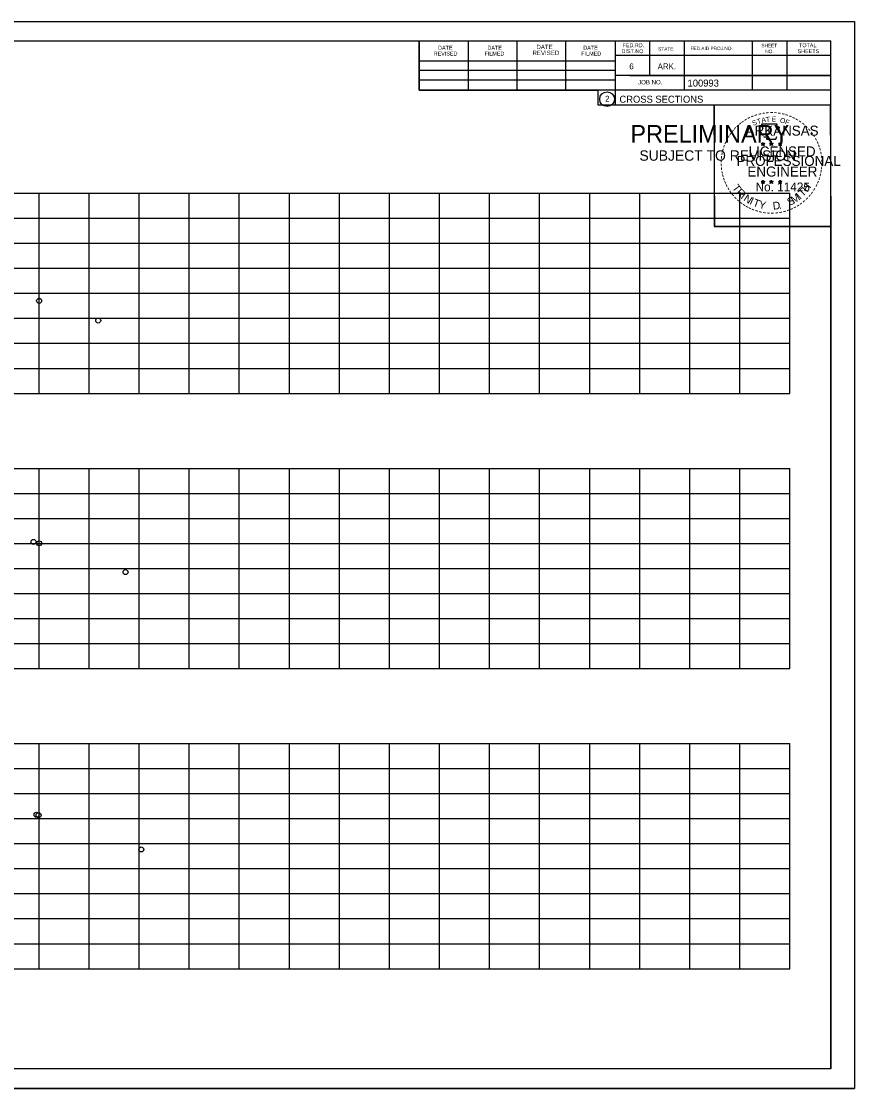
# Model space of a CAD drawing. Extents: x 4667 to 1632277, y -2100 to 724501.
# Drawn here: x 6136 to 6302.5, y -470.4 to -257.1 of the extents above; entities that cross this region are included whole.
import ezdxf

# ---------------------------------------------------------------- set-up
doc = ezdxf.new("R2010")
doc.units = 0
doc.layers.add('R_Grid', color=7, linetype='Continuous')
doc.layers.add('R_No Plot', color=7, linetype='Continuous')

msp = doc.modelspace()

# ---------------------------------------------------------------- linework, layer by layer
at = {"layer": 'R_Grid'}
for p, q in [((5989.52, -291.42), (6289.52, -291.42)), ((6139.52, -331.42), (6139.52, -291.42)), ((6149.52, -331.42), (6149.52, -291.42)), ((6159.52, -331.42), (6159.52, -291.42)), ((6169.52, -331.42), (6169.52, -291.42)), ((6179.52, -331.42), (6179.52, -291.42)), ((6189.52, -331.42), (6189.52, -291.42)), ((6199.52, -331.42), (6199.52, -291.42)), ((6209.52, -331.42), (6209.52, -291.42)), ((6219.52, -331.42), (6219.52, -291.42)), ((6229.52, -331.42), (6229.52, -291.42)), ((6239.52, -331.42), (6239.52, -291.42)), ((6249.52, -331.42), (6249.52, -291.42)), ((6259.52, -331.42), (6259.52, -291.42)), ((6269.52, -331.42), (6269.52, -291.42)), ((6279.52, -331.42), (6279.52, -291.42)), ((6289.52, -331.42), (6289.52, -291.42)), ((5989.52, -296.42), (6289.52, -296.42)), ((5989.52, -301.42), (6289.52, -301.42)), ((5989.52, -306.42), (6289.52, -306.42)), ((5989.52, -311.42), (6289.52, -311.42)), ((5989.52, -316.42), (6289.52, -316.42)), ((5989.52, -321.42), (6289.52, -321.42)), ((5989.52, -326.42), (6289.52, -326.42)), ((5989.52, -331.42), (6289.52, -331.42)), ((5989.52, -346.42), (6289.52, -346.42)), ((6139.52, -386.42), (6139.52, -346.42)), ((6149.52, -386.42), (6149.52, -346.42)), ((6159.52, -386.42), (6159.52, -346.42)), ((6169.52, -386.42), (6169.52, -346.42)), ((6179.52, -386.42), (6179.52, -346.42)), ((6189.52, -386.42), (6189.52, -346.42)), ((6199.52, -386.42), (6199.52, -346.42)), ((6209.52, -386.42), (6209.52, -346.42)), ((6219.52, -386.42), (6219.52, -346.42)), ((6229.52, -386.42), (6229.52, -346.42)), ((6239.52, -386.42), (6239.52, -346.42)), ((6249.52, -386.42), (6249.52, -346.42)), ((6259.52, -386.42), (6259.52, -346.42)), ((6269.52, -386.42), (6269.52, -346.42)), ((6279.52, -386.42), (6279.52, -346.42)), ((6289.52, -386.42), (6289.52, -346.42)), ((5989.52, -351.42), (6289.52, -351.42)), ((5989.52, -356.42), (6289.52, -356.42)), ((5989.52, -361.42), (6289.52, -361.42)), ((5989.52, -366.42), (6289.52, -366.42)), ((5989.52, -371.42), (6289.52, -371.42)), ((5989.52, -376.42), (6289.52, -376.42)), ((5989.52, -381.42), (6289.52, -381.42)), ((5989.52, -386.42), (6289.52, -386.42)), ((5989.52, -401.42), (6289.52, -401.42)), ((6139.52, -446.42), (6139.52, -401.42)), ((6149.52, -446.42), (6149.52, -401.42)), ((6159.52, -446.42), (6159.52, -401.42)), ((6169.52, -446.42), (6169.52, -401.42)), ((6179.52, -446.42), (6179.52, -401.42)), ((6189.52, -446.42), (6189.52, -401.42)), ((6199.52, -446.42), (6199.52, -401.42)), ((6209.52, -446.42), (6209.52, -401.42)), ((6219.52, -446.42), (6219.52, -401.42)), ((6229.52, -446.42), (6229.52, -401.42)), ((6239.52, -446.42), (6239.52, -401.42)), ((6249.52, -446.42), (6249.52, -401.42)), ((6259.52, -446.42), (6259.52, -401.42)), ((6269.52, -446.42), (6269.52, -401.42)), ((6279.52, -446.42), (6279.52, -401.42)), ((6289.52, -446.42), (6289.52, -401.42)), ((5989.52, -406.42), (6289.52, -406.42)), ((5989.52, -411.42), (6289.52, -411.42)), ((5989.52, -416.42), (6289.52, -416.42)), ((5989.52, -421.42), (6289.52, -421.42)), ((5989.52, -426.42), (6289.52, -426.42)), ((5989.52, -431.42), (6289.52, -431.42)), ((5989.52, -436.42), (6289.52, -436.42)), ((5989.52, -441.42), (6289.52, -441.42)), ((5989.52, -446.42), (6289.52, -446.42))]:
    msp.add_line(p, q, dxfattribs=at)
at = {"layer": 'R_No Plot'}
for p, q in [((5969.12, -257.06), (6302.46, -257.06)), ((5981.52, -260.96), (6297.7, -260.96)), ((6215.44, -270.84), (6215.44, -260.96)), ((6225.3, -270.84), (6225.3, -261.16)), ((6235.06, -270.84), (6235.06, -261.16)), ((6244.74, -270.84), (6244.74, -261.16)), ((6254.6, -260.96), (6254.6, -273.76)), ((6261.44, -260.96), (6261.44, -267.9)), ((6268.38, -260.96), (6268.38, -270.84)), ((6281.96, -260.96), (6281.96, -270.84)), ((6288.9, -260.96), (6288.9, -270.84)), ((6297.7, -466.42), (6297.7, -260.96)), ((6297.7, -263.9), (6254.6, -263.9)), ((6297.7, -263.88), (6297.7, -263.88)), ((6215.44, -264.98), (6254.6, -264.98)), ((6215.44, -266.84), (6254.6, -266.84)), ((6215.44, -270.84), (6215.44, -268.78)), ((6215.44, -268.78), (6254.6, -268.78)), ((6297.7, -267.9), (6254.6, -267.9)), ((6257.56, -267.9), (6297.7, -267.9)), ((6297.7, -270.84), (6215.44, -270.84)), ((6254.6, -273.76), (6297.7, -273.76)), ((6283.79, -281.5), (6284.14, -281.61)), ((6283.79, -281.5), (6284.04, -281.55)), ((6283.79, -281.5), (6284.03, -281.62)), ((6284.14, -281.25), (6284.1, -281.5)), ((6284.14, -281.61), (6284.14, -281.25)), ((6284.14, -281.25), (6284.19, -281.5)), ((6284.49, -281.5), (6284.14, -281.61)), ((6284.49, -281.5), (6284.2, -281.55)), ((6284.49, -281.5), (6284.28, -281.6)), ((6285.46, -281.5), (6285.81, -281.61)), ((6285.46, -281.5), (6285.71, -281.55)), ((6285.46, -281.5), (6285.7, -281.62)), ((6285.81, -281.25), (6285.77, -281.5)), ((6285.81, -281.61), (6285.81, -281.25)), ((6285.81, -281.25), (6285.86, -281.5)), ((6286.16, -281.5), (6285.81, -281.61)), ((6286.16, -281.5), (6285.87, -281.55)), ((6286.16, -281.5), (6285.95, -281.6)), ((6287.22, -281.51), (6287.57, -281.62)), ((6287.22, -281.51), (6287.48, -281.56)), ((6287.22, -281.51), (6287.46, -281.64)), ((6287.57, -281.26), (6287.53, -281.51)), ((6287.57, -281.62), (6287.57, -281.26)), ((6287.57, -281.26), (6287.62, -281.51)), ((6287.92, -281.51), (6287.57, -281.62)), ((6287.92, -281.51), (6287.63, -281.56)), ((6287.92, -281.51), (6287.72, -281.62)), ((6283.92, -281.91), (6284.14, -281.61)), ((6283.92, -281.91), (6284.05, -281.67)), ((6283.92, -281.91), (6284.14, -281.69)), ((6284.35, -281.91), (6284.14, -281.61)), ((6284.35, -281.91), (6284.14, -281.7)), ((6284.35, -281.91), (6284.21, -281.62)), ((6285.59, -281.91), (6285.81, -281.61)), ((6285.59, -281.91), (6285.72, -281.67)), ((6285.59, -281.91), (6285.81, -281.69)), ((6286.02, -281.91), (6285.81, -281.61)), ((6286.02, -281.91), (6285.81, -281.7)), ((6286.02, -281.91), (6285.88, -281.62)), ((6287.36, -281.92), (6287.57, -281.62)), ((6287.36, -281.92), (6287.48, -281.68)), ((6287.36, -281.92), (6287.57, -281.7)), ((6287.79, -281.92), (6287.57, -281.62)), ((6287.79, -281.92), (6287.57, -281.71)), ((6287.79, -281.92), (6287.65, -281.63)), ((6283.79, -289.07), (6284.13, -289.19)), ((6283.79, -289.07), (6284.04, -289.12)), ((6283.79, -289.07), (6284.02, -289.2)), ((6283.92, -289.48), (6284.13, -289.19)), ((6283.92, -289.48), (6284.04, -289.24)), ((6283.92, -289.48), (6284.13, -289.27)), ((6284.13, -288.82), (6284.09, -289.07)), ((6284.13, -289.19), (6284.13, -288.82)), ((6284.13, -288.82), (6284.18, -289.07)), ((6284.48, -289.07), (6284.13, -289.19)), ((6284.35, -289.48), (6284.13, -289.19)), ((6284.35, -289.48), (6284.13, -289.27)), ((6284.48, -289.07), (6284.2, -289.12)), ((6284.35, -289.48), (6284.21, -289.19)), ((6284.48, -289.07), (6284.28, -289.18)), ((6285.45, -289.07), (6285.8, -289.19)), ((6285.45, -289.07), (6285.71, -289.12)), ((6285.45, -289.07), (6285.69, -289.2)), ((6285.59, -289.48), (6285.8, -289.19)), ((6285.59, -289.48), (6285.71, -289.24)), ((6285.59, -289.48), (6285.8, -289.27)), ((6285.8, -288.82), (6285.76, -289.07)), ((6285.8, -289.19), (6285.8, -288.82)), ((6285.8, -288.82), (6285.85, -289.07)), ((6286.15, -289.07), (6285.8, -289.19)), ((6286.02, -289.48), (6285.8, -289.19)), ((6286.02, -289.48), (6285.8, -289.27)), ((6286.15, -289.07), (6285.86, -289.12)), ((6286.02, -289.48), (6285.88, -289.19)), ((6286.15, -289.07), (6285.95, -289.18)), ((6287.22, -289.08), (6287.57, -289.2)), ((6287.22, -289.08), (6287.47, -289.13)), ((6287.22, -289.08), (6287.46, -289.21)), ((6287.35, -289.49), (6287.57, -289.2)), ((6287.35, -289.49), (6287.48, -289.25)), ((6287.35, -289.49), (6287.57, -289.28)), ((6287.57, -288.83), (6287.53, -289.08)), ((6287.57, -289.2), (6287.57, -288.83)), ((6287.57, -288.83), (6287.62, -289.08)), ((6287.92, -289.08), (6287.57, -289.2)), ((6287.78, -289.49), (6287.57, -289.2)), ((6287.78, -289.49), (6287.57, -289.28)), ((6287.92, -289.08), (6287.63, -289.13)), ((6287.78, -289.49), (6287.65, -289.2)), ((6287.92, -289.08), (6287.71, -289.19)), ((6273.74, -296.21), (6273.74, -296.21)), ((6297.7, -466.42), (5981.52, -466.42)), ((5969.12, -470.4), (6302.46, -470.4))]:
    msp.add_line(p, q, dxfattribs=at)
for points in [[(5969.12, -257.06), (6302.46, -257.06), (6302.46, -470.4), (5969.12, -470.4)], [(6215.44, -260.96), (6215.44, -270.84), (6251.18, -270.84), (6251.18, -273.76), (6274.38, -273.76), (6274.38, -298.09), (6297.7, -298.09), (6297.7, -466.42), (5981.52, -466.42), (5981.52, -260.96)], [(6274.38, -273.76), (6297.58, -273.76), (6297.7, -298.09), (6274.5, -298.09)]]:
    msp.add_lwpolyline(points, close=True, dxfattribs=at)
for points in [[(6283.83, -277.62), (6284.1, -278.45)], [(6287.34, -278.55), (6287.48, -278.26), (6286.8, -278.29), (6286.95, -277.62), (6283.83, -277.62)], [(6284.14, -281.25), (6284.35, -281.91), (6283.79, -281.5), (6284.49, -281.5), (6283.92, -281.91), (6284.14, -281.25)], [(6284.32, -280.05), (6284.32, -280.13), (6284.89, -280.15), (6284.83, -280.63), (6286.7, -280.63), (6286.9, -280.09)], [(6285.81, -281.25), (6286.02, -281.91), (6285.46, -281.5), (6286.16, -281.5), (6285.59, -281.91), (6285.81, -281.25)], [(6287.57, -281.26), (6287.79, -281.92), (6287.22, -281.51), (6287.92, -281.51), (6287.36, -281.92), (6287.57, -281.26)], [(6284.13, -288.82), (6284.35, -289.48), (6283.79, -289.07), (6284.48, -289.07), (6283.92, -289.48), (6284.13, -288.82)], [(6285.8, -288.82), (6286.02, -289.48), (6285.45, -289.07), (6286.15, -289.07), (6285.59, -289.48), (6285.8, -288.82)], [(6287.57, -288.83), (6287.78, -289.49), (6287.22, -289.08), (6287.92, -289.08), (6287.35, -289.49), (6287.57, -288.83)]]:
    msp.add_lwpolyline(points, dxfattribs=at)
for centre, radius in [((6252.99, -272.62), 1.47), ((6284.14, -281.61), 0.172), ((6284.14, -281.61), 0.145), ((6284.14, -281.61), 0.116), ((6284.14, -281.61), 0.0991), ((6284.14, -281.61), 0.0747), ((6284.14, -281.61), 0.0495), ((6284.14, -281.61), 0.0296), ((6285.81, -281.61), 0.172), ((6285.81, -281.61), 0.145), ((6285.81, -281.61), 0.116), ((6285.81, -281.61), 0.0991), ((6285.81, -281.61), 0.0747), ((6285.81, -281.61), 0.0495), ((6285.81, -281.61), 0.0296), ((6287.57, -281.63), 0.172), ((6287.57, -281.63), 0.145), ((6287.57, -281.63), 0.116), ((6287.57, -281.63), 0.0991), ((6287.57, -281.63), 0.0747), ((6287.57, -281.63), 0.0495), ((6287.57, -281.63), 0.0296), ((6284.13, -289.19), 0.172), ((6284.13, -289.19), 0.145), ((6284.13, -289.19), 0.116), ((6284.13, -289.19), 0.0991), ((6284.13, -289.19), 0.0747), ((6284.13, -289.19), 0.0495), ((6284.13, -289.19), 0.0296), ((6285.8, -289.19), 0.172), ((6285.8, -289.19), 0.145), ((6285.8, -289.19), 0.116), ((6285.8, -289.19), 0.0991), ((6285.8, -289.19), 0.0747), ((6285.8, -289.19), 0.0495), ((6285.8, -289.19), 0.0296), ((6287.57, -289.2), 0.172), ((6287.57, -289.2), 0.145), ((6287.57, -289.2), 0.116), ((6287.57, -289.2), 0.0991), ((6287.57, -289.2), 0.0747), ((6287.57, -289.2), 0.0495), ((6287.57, -289.2), 0.0296), ((6139.52, -312.93), 0.5), ((6151.33, -316.86), 0.5), ((6138.4, -361.12), 0.5), ((6139.52, -361.4), 0.5), ((6156.78, -367.16), 0.5), ((6139.02, -415.65), 0.5), ((6139.41, -415.74), 0.5), ((6159.94, -422.59), 0.5)]:
    msp.add_circle(centre, radius, dxfattribs=at)

# ---------------------------------------------------------------- texts
for s, height, rotation, p in [('DATE', 0.782, 360, (6219.24, -262.72)), ('DATE', 0.782, 360, (6229.1, -262.72)), ('DATE', 0.879, 360, (6238.88, -262.62)), ('DATE', 0.782, 360, (6248.26, -262.72)), ('FED.RD.', 0.782, 360, (6256.08, -262.24)), ('STATE', 0.684, 360, (6263.2, -262.92)), ('FED.AID PROJ.NO.', 0.684, 360, (6269.66, -262.82)), ('SHEET', 0.684, 360, (6283.82, -262.24)), ('TOTAL', 0.782, 360, (6291.34, -262.24)), ('REVISED', 0.782, 360, (6218.36, -263.9)), ('FILMED', 0.782, 360, (6228.52, -263.9)), ('REVISED', 0.879, 360, (6238.1, -263.8)), ('FILMED', 0.782, 360, (6247.86, -263.9)), ('DIST.NO.', 0.782, 360, (6255.88, -263.42)), ('NO.', 0.684, 360, (6284.6, -263.42)), ('SHEETS', 0.782, 360, (6291.06, -263.42)), ('6', 1.17, 360, (6257.44, -266.64)), ('ARK.', 1.172, 360, (6263.1, -266.64)), ('JOB NO.', 0.879, 360, (6259.2, -269.66)), ('100993', 1.4, 360, (6269.08, -270.1)), ('2', 1.17, 360, (6252.61, -273.11)), ('CROSS SECTIONS', 1.4, 360, (6255.47, -273.33)), ('-', 1.6, 0.1862, (6285.51, -275.91)), ('-', 1.6, 38.9507, (6279.66, -278.23)), ('-', 1.6, 36.2317, (6280.14, -277.85)), ('-', 1.6, 34.0636, (6280.71, -277.45)), ('-', 1.6, 28.7918, (6281.31, -277.08)), ('-', 1.6, 24.3072, (6281.94, -276.77)), ('S', 1, 21.594, (6282.18, -277.95)), ('-', 1.6, 19.1761, (6282.58, -276.5)), ('T', 1, 16.4036, (6283.1, -277.61)), ('-', 1.6, 13.6301, (6283.33, -276.26)), ('A', 1, 11.2132, (6283.92, -277.36)), ('-', 1.6, 10.2193, (6284.01, -276.09)), ('T', 1, 6.0228, (6284.77, -277.2)), ('-', 1.6, 5.8968, (6284.73, -275.98)), ('E', 1, 0.8323, (6285.88, -277.09)), ('-', 1.6, 357.743, (6286.23, -275.92)), ('-', 1.6, 352.1617, (6286.97, -275.98)), ('O', 1, 350.4515, (6287.48, -277.3)), ('-', 1.6, 347.2049, (6287.69, -276.09)), ('F', 1, 340.0707, (6288.44, -277.53)), ('-', 1.6, 342.3362, (6288.33, -276.25)), ('-', 1.6, 337.8551, (6289.06, -276.47)), ('-', 1.6, 334.1211, (6289.69, -276.74)), ('-', 1.6, 329.6409, (6290.27, -277.03)), ('-', 1.6, 325.8627, (6290.92, -277.39)), ('-', 1.6, 320.5297, (6291.53, -277.81)), ('PRELIMINARY', 3.5, 360, (6257.66, -281.29)), ('DWB', 0.01, 360, (6258.4, -279.44)), ('-', 1.6, 54.2325, (6277.96, -280.17)), ('-', 1.6, 50.6142, (6278.38, -279.61)), ('-', 1.6, 48.423, (6278.78, -279.12)), ('-', 1.6, 42.9622, (6279.23, -278.64)), ('ARKANSAS', 2, 360, (6280.68, -279.91)), ('-', 1.6, 315.5786, (6292.12, -278.3)), ('-', 1.6, 309.8797, (6292.69, -278.85)), ('-', 1.6, 306.6522, (6293.22, -279.45)), ('-', 1.6, 67.7743, (6277.07, -281.93)), ('-', 1.6, 62.8713, (6277.32, -281.31)), ('-', 1.6, 58.0706, (6277.64, -280.7)), ('-', 1.4, 303.6753, (6293.7, -280.02)), ('-', 1.6, 299.6684, (6294.02, -280.63)), ('-', 1.6, 294.6628, (6294.35, -281.24)), ('SUBJECT TO REVISION', 2.0751, 360, (6259.46, -284.92)), ('-', 1.6, 81.2013, (6276.52, -283.98)), ('-', 1.6, 75.461, (6276.65, -283.27)), ('-', 1.6, 72.3945, (6276.85, -282.56)), ('LICENSED', 2, 360, (6281.28, -284.06)), ('DWB', 0.01, 360, (6284.13, -281.62)), ('DWB', 0.01, 360, (6285.8, -281.62)), ('DWB', 0.01, 360, (6287.56, -281.63)), ('-', 1.6, 290.5728, (6294.6, -281.82)), ('-', 1.6, 285.1233, (6294.84, -282.4)), ('-', 1.6, 280.5493, (6295.04, -283.14)), ('-', 1.6, 94.1959, (6276.45, -286.1)), ('-', 1.6, 89.0622, (6276.42, -285.37)), ('-', 1.6, 85.1863, (6276.44, -284.67)), ('PROFESSIONAL', 2, 360, (6278.86, -285.96)), ('-', 1.6, 276.5962, (6295.2, -283.91)), ('-', 1.6, 274.3301, (6295.26, -284.63)), ('-', 1.6, 269.9407, (6295.29, -285.26)), ('-', 1.6, 98.9479, (6276.52, -286.77)), ('-', 1.6, 101.7149, (6276.66, -287.5)), ('-', 1.6, 105.4578, (6276.82, -288.09)), ('ENGINEER', 2, 360, (6281.04, -288.09)), ('-', 1.6, 255.7626, (6295.09, -287.26)), ('-', 1.6, 260.9953, (6295.2, -286.58)), ('-', 1.6, 263.5172, (6295.28, -285.93)), ('-', 1.6, 109.0874, (6277.04, -288.73)), ('-', 1.6, 114.0643, (6277.29, -289.32)), ('-', 1.6, 115.7289, (6277.59, -289.94)), ('T', 1.54, 306.0406, (6277.89, -290.35)), ('No. 11425', 1.757, 360, (6282.67, -291.04)), ('DWB', 0.01, 360, (6284.12, -289.19)), ('DWB', 0.01, 360, (6285.79, -289.19)), ('DWB', 0.01, 360, (6287.56, -289.2)), ('H', 1.54, 54.6088, (6293.01, -291.31)), ('-', 1.6, 244.6197, (6294.43, -289.28)), ('-', 1.6, 247.8887, (6294.69, -288.65)), ('-', 1.6, 252.8681, (6294.91, -287.98)), ('-', 1.6, 120.4471, (6277.95, -290.53)), ('-', 1.6, 125.8934, (6278.35, -291.09)), ('-', 1.6, 130.7181, (6278.82, -291.64)), ('-', 1.6, 134.2238, (6279.33, -292.18)), ('R', 1.54, 314.005, (6278.66, -291.39)), ('I', 1.54, 321.9694, (6279.56, -292.33)), ('N', 1.54, 326.5002, (6280.12, -292.8)), ('I', 1.54, 335.3603, (6281.33, -293.58)), ('S', 1.54, 26.9312, (6289.44, -293.99)), ('M', 1.54, 32.6563, (6290.28, -293.58)), ('I', 1.54, 42.1136, (6291.56, -292.73)), ('T', 1.54, 46.6444, (6292.12, -292.25)), ('-', 1.6, 225.7653, (6292.72, -291.82)), ('-', 1.6, 231.2538, (6293.2, -291.25)), ('-', 1.6, 233.8452, (6293.63, -290.69)), ('-', 1.6, 239.0712, (6294.03, -290.03)), ('-', 1.6, 138.9338, (6279.86, -292.65)), ('-', 1.6, 144.6463, (6280.41, -293.05)), ('-', 1.6, 148.0898, (6280.98, -293.42)), ('-', 1.6, 151.5704, (6281.55, -293.75)), ('-', 1.6, 154.6002, (6282.08, -294)), ('T', 1.54, 339.8912, (6281.99, -293.91)), ('Y', 1.54, 347.8556, (6283.21, -294.36)), ('D', 1.54, 6.3969, (6286.19, -294.72)), ('.', 1.54, 13.7642, (6287.39, -294.59)), ('-', 1.6, 204.2516, (6289.94, -293.85)), ('-', 1.6, 207.3568, (6290.56, -293.53)), ('-', 1.6, 212.2491, (6291.12, -293.18)), ('-', 1.6, 215.7363, (6291.65, -292.8)), ('-', 1.6, 221.0851, (6292.2, -292.33)), ('-', 1.6, 158.5612, (6282.7, -294.25)), ('-', 1.6, 162.7983, (6283.39, -294.46)), ('-', 1.6, 167.5555, (6284.1, -294.63)), ('-', 1.6, 173.1155, (6284.87, -294.74)), ('-', 1.6, 176.5183, (6285.62, -294.79)), ('-', 1.6, 181.5918, (6286.37, -294.77)), ('-', 1.6, 185.8167, (6287.18, -294.7)), ('-', 1.6, 191.2858, (6287.91, -294.56)), ('-', 1.6, 195.4743, (6288.64, -294.36)), ('-', 1.6, 200.7184, (6289.32, -294.12))]:
    msp.add_text(s, height=height, rotation=rotation, dxfattribs=at).set_placement(p)

doc.saveas('drawing.dxf')
